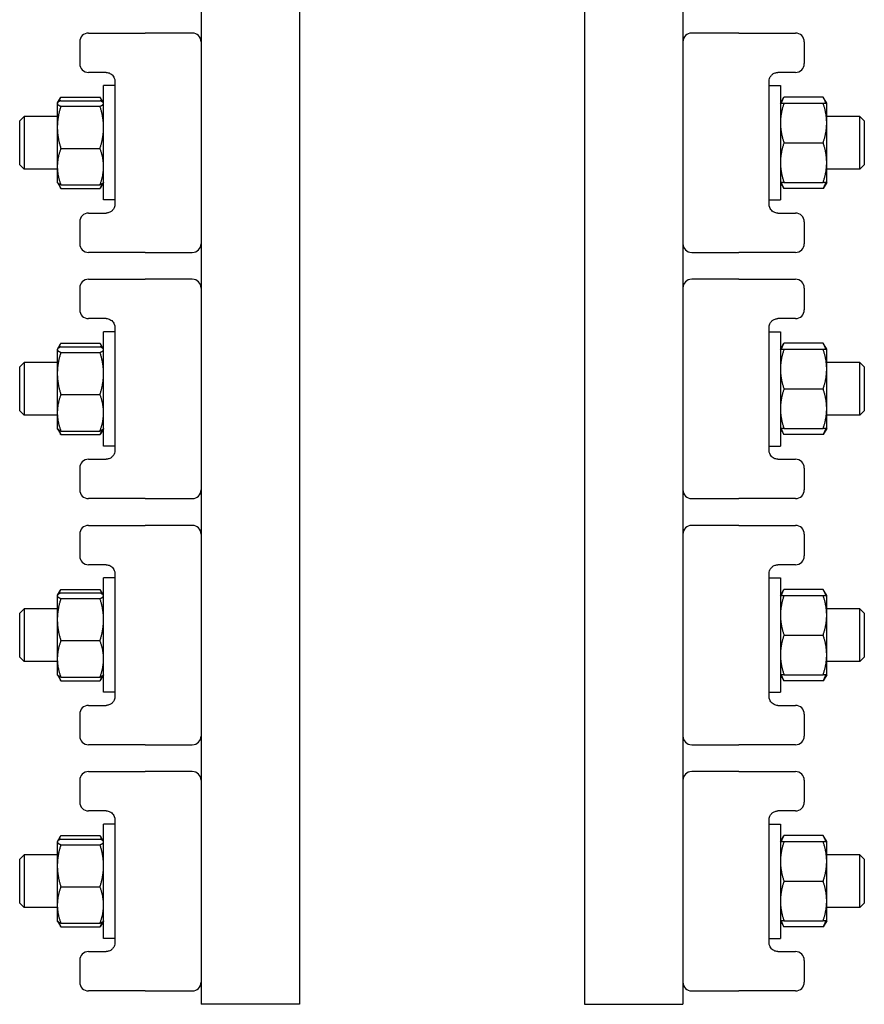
# Model space of a CAD drawing. Header units: inches. Extents: x 18 to 846, y -44 to 561.
# Tile 265 of 637: x 317.3 to 323.3, y 225.64 to 232.64. Entities that reach past the tile are written whole.
import ezdxf

# ---------------------------------------------------------------- set-up
doc = ezdxf.new("R2010")
doc.units = ezdxf.units.IN
doc.header["$LTSCALE"] = 24
doc.header["$MEASUREMENT"] = 0
doc.layers.add('Visible (ANSI)', color=7, linetype='Continuous', lineweight=30)

msp = doc.modelspace()

# ---------------------------------------------------------------- linework, layer by layer
at = {"layer": 'Visible (ANSI)'}
for p, q in [((318.59113, 239.644), (318.59113, 225.644)), ((319.29113, 239.644), (319.29113, 225.644)), ((321.31413, 239.644), (321.31413, 225.644)), ((322.01413, 239.644), (322.01413, 225.644)), ((317.79113, 232.549), (318.13838, 232.549)), ((318.13838, 232.549), (318.19386, 232.549)), ((318.52863, 232.549), (318.19386, 232.549)), ((322.41139, 232.549), (322.07663, 232.549)), ((322.41139, 232.549), (322.46687, 232.549)), ((322.46687, 232.549), (322.81413, 232.549)), ((317.72863, 232.4865), (317.72863, 232.3315)), ((322.87663, 232.4865), (322.87663, 232.3315)), ((317.91613, 232.269), (317.79113, 232.269)), ((322.81413, 232.269), (322.68913, 232.269)), ((317.97863, 232.2065), (317.97863, 231.3315)), ((322.62663, 231.3315), (322.62663, 232.2065)), ((317.89863, 231.3625), (317.89863, 232.1755)), ((317.97863, 232.1755), (317.89863, 232.1755)), ((322.62663, 232.1755), (322.70663, 232.1755)), ((322.70663, 232.1755), (322.70663, 231.3625)), ((317.56963, 232.0505), (317.57085, 232.05261)), ((317.56963, 232.0505), (317.56963, 232.04841)), ((317.57085, 232.05261), (317.59186, 232.08902)), ((317.59477, 232.09392), (317.87348, 232.09392)), ((317.59477, 232.0682), (317.87348, 232.0682)), ((317.89741, 232.05261), (317.87639, 232.08902)), ((317.89863, 232.0505), (317.89741, 232.05261)), ((322.70663, 232.0505), (322.73177, 232.09405)), ((323.01048, 232.09405), (322.73177, 232.09405)), ((322.73177, 232.0505), (323.01048, 232.0505)), ((323.03563, 232.0505), (323.01048, 232.09405)), ((323.03563, 231.90975), (323.03563, 232.0505)), ((317.56963, 232.04841), (317.56963, 231.87901)), ((317.59477, 232.02861), (317.87348, 232.02861)), ((317.30263, 231.92525), (317.33388, 231.9565)), ((317.30263, 231.61275), (317.30263, 231.92525)), ((317.33388, 231.9565), (317.33388, 231.5815)), ((317.56963, 231.9565), (317.33388, 231.9565)), ((323.27138, 231.9565), (323.03563, 231.9565)), ((323.27138, 231.5815), (323.27138, 231.9565)), ((323.30263, 231.92525), (323.27138, 231.9565)), ((323.30263, 231.92525), (323.30263, 231.61275)), ((317.56963, 231.87901), (317.56963, 231.59961)), ((323.03563, 231.62825), (323.03563, 231.90975)), ((317.59477, 231.72941), (317.87348, 231.72941)), ((322.73177, 231.769), (323.01048, 231.769)), ((317.30263, 231.61275), (317.33388, 231.5815)), ((317.56963, 231.5815), (317.33388, 231.5815)), ((317.56963, 231.59961), (317.56963, 231.4875)), ((323.03563, 231.4875), (323.03563, 231.62825)), ((323.27138, 231.5815), (323.03563, 231.5815)), ((323.30263, 231.61275), (323.27138, 231.5815)), ((317.56963, 231.4875), (317.57085, 231.48539)), ((317.57085, 231.48539), (317.59186, 231.44898)), ((317.59477, 231.4698), (317.87348, 231.4698)), ((317.59477, 231.44408), (317.87348, 231.44408)), ((317.89741, 231.48539), (317.87639, 231.44898)), ((317.89863, 231.4875), (317.89741, 231.48539)), ((322.70663, 231.4875), (322.73177, 231.44395)), ((322.73177, 231.4875), (323.01048, 231.4875)), ((323.01048, 231.44395), (322.73177, 231.44395)), ((323.03563, 231.4875), (323.01048, 231.44395)), ((317.97863, 231.3625), (317.89863, 231.3625)), ((322.62663, 231.3625), (322.70663, 231.3625)), ((317.79113, 231.269), (317.91613, 231.269)), ((322.68913, 231.269), (322.81413, 231.269)), ((317.72863, 231.2065), (317.72863, 231.0515)), ((322.87663, 231.2065), (322.87663, 231.0515)), ((318.13838, 230.989), (317.79113, 230.989)), ((318.19386, 230.989), (318.13838, 230.989)), ((318.19386, 230.989), (318.52863, 230.989)), ((322.07663, 230.989), (322.41139, 230.989)), ((322.46687, 230.989), (322.41139, 230.989)), ((322.81413, 230.989), (322.46687, 230.989)), ((317.79113, 230.799), (318.13838, 230.799)), ((318.13838, 230.799), (318.19386, 230.799)), ((318.52863, 230.799), (318.19386, 230.799)), ((322.41139, 230.799), (322.07663, 230.799)), ((322.41139, 230.799), (322.46687, 230.799)), ((322.46687, 230.799), (322.81413, 230.799)), ((317.72863, 230.7365), (317.72863, 230.5815)), ((322.87663, 230.7365), (322.87663, 230.5815)), ((317.91613, 230.519), (317.79113, 230.519)), ((322.81413, 230.519), (322.68913, 230.519)), ((317.97863, 230.4565), (317.97863, 229.5815)), ((322.62663, 229.5815), (322.62663, 230.4565)), ((317.89863, 229.6125), (317.89863, 230.4255)), ((317.97863, 230.4255), (317.89863, 230.4255)), ((322.62663, 230.4255), (322.70663, 230.4255)), ((322.70663, 230.4255), (322.70663, 229.6125)), ((317.56963, 230.3005), (317.57085, 230.30261)), ((317.56963, 230.3005), (317.56963, 230.29841)), ((317.57085, 230.30261), (317.59186, 230.33902)), ((317.59477, 230.34392), (317.87348, 230.34392)), ((317.59477, 230.3182), (317.87348, 230.3182)), ((317.89741, 230.30261), (317.87639, 230.33902)), ((317.89863, 230.3005), (317.89741, 230.30261)), ((322.70663, 230.3005), (322.73177, 230.34405)), ((323.01048, 230.34405), (322.73177, 230.34405)), ((322.73177, 230.3005), (323.01048, 230.3005)), ((323.03563, 230.3005), (323.01048, 230.34405)), ((323.03563, 230.15975), (323.03563, 230.3005)), ((317.56963, 230.29841), (317.56963, 230.12901)), ((317.59477, 230.27861), (317.87348, 230.27861)), ((317.30263, 230.17525), (317.33388, 230.2065)), ((317.30263, 229.86275), (317.30263, 230.17525)), ((317.33388, 230.2065), (317.33388, 229.8315)), ((317.56963, 230.2065), (317.33388, 230.2065)), ((323.27138, 230.2065), (323.03563, 230.2065)), ((323.27138, 229.8315), (323.27138, 230.2065)), ((323.30263, 230.17525), (323.27138, 230.2065)), ((323.30263, 230.17525), (323.30263, 229.86275)), ((317.56963, 230.12901), (317.56963, 229.84961)), ((323.03563, 229.87825), (323.03563, 230.15975)), ((317.59477, 229.97941), (317.87348, 229.97941)), ((322.73177, 230.019), (323.01048, 230.019)), ((317.30263, 229.86275), (317.33388, 229.8315)), ((317.56963, 229.8315), (317.33388, 229.8315)), ((317.56963, 229.84961), (317.56963, 229.7375)), ((323.03563, 229.7375), (323.03563, 229.87825)), ((323.27138, 229.8315), (323.03563, 229.8315)), ((323.30263, 229.86275), (323.27138, 229.8315)), ((317.56963, 229.7375), (317.57085, 229.73539)), ((317.57085, 229.73539), (317.59186, 229.69898)), ((317.59477, 229.7198), (317.87348, 229.7198)), ((317.59477, 229.69408), (317.87348, 229.69408)), ((317.89741, 229.73539), (317.87639, 229.69898)), ((317.89863, 229.7375), (317.89741, 229.73539)), ((322.70663, 229.7375), (322.73177, 229.69395)), ((322.73177, 229.7375), (323.01048, 229.7375)), ((323.01048, 229.69395), (322.73177, 229.69395)), ((323.03563, 229.7375), (323.01048, 229.69395)), ((317.97863, 229.6125), (317.89863, 229.6125)), ((322.62663, 229.6125), (322.70663, 229.6125)), ((317.79113, 229.519), (317.91613, 229.519)), ((322.68913, 229.519), (322.81413, 229.519)), ((317.72863, 229.4565), (317.72863, 229.3015)), ((322.87663, 229.4565), (322.87663, 229.3015)), ((318.13838, 229.239), (317.79113, 229.239)), ((318.19386, 229.239), (318.13838, 229.239)), ((318.19386, 229.239), (318.52863, 229.239)), ((322.07663, 229.239), (322.41139, 229.239)), ((322.46687, 229.239), (322.41139, 229.239)), ((322.81413, 229.239), (322.46687, 229.239)), ((317.79113, 229.049), (318.13838, 229.049)), ((318.13838, 229.049), (318.19386, 229.049)), ((318.52863, 229.049), (318.19386, 229.049)), ((322.41139, 229.049), (322.07663, 229.049)), ((322.41139, 229.049), (322.46687, 229.049)), ((322.46687, 229.049), (322.81413, 229.049)), ((317.72863, 228.9865), (317.72863, 228.8315)), ((322.87663, 228.9865), (322.87663, 228.8315)), ((317.91613, 228.769), (317.79113, 228.769)), ((322.81413, 228.769), (322.68913, 228.769)), ((317.97863, 228.7065), (317.97863, 227.8315)), ((322.62663, 227.8315), (322.62663, 228.7065)), ((317.89863, 227.8625), (317.89863, 228.6755)), ((317.97863, 228.6755), (317.89863, 228.6755)), ((322.62663, 228.6755), (322.70663, 228.6755)), ((322.70663, 228.6755), (322.70663, 227.8625)), ((317.56963, 228.5505), (317.57085, 228.55261)), ((317.56963, 228.5505), (317.56963, 228.54841)), ((317.57085, 228.55261), (317.59186, 228.58902)), ((317.59477, 228.59392), (317.87348, 228.59392)), ((317.59477, 228.5682), (317.87348, 228.5682)), ((317.89741, 228.55261), (317.87639, 228.58902)), ((317.89863, 228.5505), (317.89741, 228.55261)), ((322.70663, 228.5505), (322.73177, 228.59405)), ((323.01048, 228.59405), (322.73177, 228.59405)), ((322.73177, 228.5505), (323.01048, 228.5505)), ((323.03563, 228.5505), (323.01048, 228.59405)), ((323.03563, 228.40975), (323.03563, 228.5505)), ((317.56963, 228.54841), (317.56963, 228.37901)), ((317.59477, 228.52861), (317.87348, 228.52861)), ((317.30263, 228.42525), (317.33388, 228.4565)), ((317.30263, 228.11275), (317.30263, 228.42525)), ((317.33388, 228.4565), (317.33388, 228.0815)), ((317.56963, 228.4565), (317.33388, 228.4565)), ((323.27138, 228.4565), (323.03563, 228.4565)), ((323.27138, 228.0815), (323.27138, 228.4565)), ((323.30263, 228.42525), (323.27138, 228.4565)), ((323.30263, 228.42525), (323.30263, 228.11275)), ((317.56963, 228.37901), (317.56963, 228.09961)), ((323.03563, 228.12825), (323.03563, 228.40975)), ((317.59477, 228.22941), (317.87348, 228.22941)), ((322.73177, 228.269), (323.01048, 228.269)), ((317.30263, 228.11275), (317.33388, 228.0815)), ((317.56963, 228.0815), (317.33388, 228.0815)), ((317.56963, 228.09961), (317.56963, 227.9875)), ((323.03563, 227.9875), (323.03563, 228.12825)), ((323.27138, 228.0815), (323.03563, 228.0815)), ((323.30263, 228.11275), (323.27138, 228.0815)), ((317.56963, 227.9875), (317.57085, 227.98539)), ((317.57085, 227.98539), (317.59186, 227.94898)), ((317.59477, 227.9698), (317.87348, 227.9698)), ((317.59477, 227.94408), (317.87348, 227.94408)), ((317.89741, 227.98539), (317.87639, 227.94898)), ((317.89863, 227.9875), (317.89741, 227.98539)), ((322.70663, 227.9875), (322.73177, 227.94395)), ((322.73177, 227.9875), (323.01048, 227.9875)), ((323.01048, 227.94395), (322.73177, 227.94395)), ((323.03563, 227.9875), (323.01048, 227.94395)), ((317.97863, 227.8625), (317.89863, 227.8625)), ((322.62663, 227.8625), (322.70663, 227.8625)), ((317.79113, 227.769), (317.91613, 227.769)), ((322.68913, 227.769), (322.81413, 227.769)), ((317.72863, 227.7065), (317.72863, 227.5515)), ((322.87663, 227.7065), (322.87663, 227.5515)), ((318.13838, 227.489), (317.79113, 227.489)), ((318.19386, 227.489), (318.13838, 227.489)), ((318.19386, 227.489), (318.52863, 227.489)), ((322.07663, 227.489), (322.41139, 227.489)), ((322.46687, 227.489), (322.41139, 227.489)), ((322.81413, 227.489), (322.46687, 227.489)), ((317.79113, 227.299), (318.13838, 227.299)), ((318.13838, 227.299), (318.19386, 227.299)), ((318.52863, 227.299), (318.19386, 227.299)), ((322.41139, 227.299), (322.07663, 227.299)), ((322.41139, 227.299), (322.46687, 227.299)), ((322.46687, 227.299), (322.81413, 227.299)), ((317.72863, 227.2365), (317.72863, 227.0815)), ((322.87663, 227.2365), (322.87663, 227.0815)), ((317.91613, 227.019), (317.79113, 227.019)), ((322.81413, 227.019), (322.68913, 227.019)), ((317.97863, 226.9565), (317.97863, 226.0815)), ((322.62663, 226.0815), (322.62663, 226.9565)), ((317.89863, 226.1125), (317.89863, 226.9255)), ((317.97863, 226.9255), (317.89863, 226.9255)), ((322.62663, 226.9255), (322.70663, 226.9255)), ((322.70663, 226.9255), (322.70663, 226.1125)), ((317.56963, 226.8005), (317.57085, 226.80261)), ((317.56963, 226.8005), (317.56963, 226.79841)), ((317.57085, 226.80261), (317.59186, 226.83902)), ((317.59477, 226.84392), (317.87348, 226.84392)), ((317.59477, 226.8182), (317.87348, 226.8182)), ((317.89741, 226.80261), (317.87639, 226.83902)), ((317.89863, 226.8005), (317.89741, 226.80261)), ((322.70663, 226.8005), (322.73177, 226.84405)), ((323.01048, 226.84405), (322.73177, 226.84405)), ((322.73177, 226.8005), (323.01048, 226.8005)), ((323.03563, 226.8005), (323.01048, 226.84405)), ((323.03563, 226.65975), (323.03563, 226.8005)), ((317.56963, 226.79841), (317.56963, 226.62901)), ((317.59477, 226.77861), (317.87348, 226.77861)), ((317.30263, 226.67525), (317.33388, 226.7065)), ((317.30263, 226.36275), (317.30263, 226.67525)), ((317.33388, 226.7065), (317.33388, 226.3315)), ((317.56963, 226.7065), (317.33388, 226.7065)), ((323.27138, 226.7065), (323.03563, 226.7065)), ((323.27138, 226.3315), (323.27138, 226.7065)), ((323.30263, 226.67525), (323.27138, 226.7065)), ((323.30263, 226.67525), (323.30263, 226.36275)), ((317.56963, 226.62901), (317.56963, 226.34961)), ((323.03563, 226.37825), (323.03563, 226.65975)), ((317.59477, 226.47941), (317.87348, 226.47941)), ((322.73177, 226.519), (323.01048, 226.519)), ((317.30263, 226.36275), (317.33388, 226.3315)), ((317.56963, 226.3315), (317.33388, 226.3315)), ((317.56963, 226.34961), (317.56963, 226.2375)), ((323.03563, 226.2375), (323.03563, 226.37825)), ((323.27138, 226.3315), (323.03563, 226.3315)), ((323.30263, 226.36275), (323.27138, 226.3315)), ((317.56963, 226.2375), (317.57085, 226.23539)), ((317.57085, 226.23539), (317.59186, 226.19898)), ((317.59477, 226.2198), (317.87348, 226.2198)), ((317.59477, 226.19408), (317.87348, 226.19408)), ((317.89741, 226.23539), (317.87639, 226.19898)), ((317.89863, 226.2375), (317.89741, 226.23539)), ((322.70663, 226.2375), (322.73177, 226.19395)), ((322.73177, 226.2375), (323.01048, 226.2375)), ((323.01048, 226.19395), (322.73177, 226.19395)), ((323.03563, 226.2375), (323.01048, 226.19395)), ((317.97863, 226.1125), (317.89863, 226.1125)), ((322.62663, 226.1125), (322.70663, 226.1125)), ((317.79113, 226.019), (317.91613, 226.019)), ((322.68913, 226.019), (322.81413, 226.019)), ((317.72863, 225.9565), (317.72863, 225.8015)), ((322.87663, 225.9565), (322.87663, 225.8015)), ((318.13838, 225.739), (317.79113, 225.739)), ((318.19386, 225.739), (318.13838, 225.739)), ((318.19386, 225.739), (318.52863, 225.739)), ((322.07663, 225.739), (322.41139, 225.739)), ((322.46687, 225.739), (322.41139, 225.739)), ((322.81413, 225.739), (322.46687, 225.739)), ((319.29113, 225.644), (318.59113, 225.644)), ((321.31413, 225.644), (322.01413, 225.644))]:
    msp.add_line(p, q, dxfattribs=at)
for centre, start, end in [((317.79113, 232.4865), 90, 180), ((318.52863, 232.4865), 0, 90), ((322.07663, 232.4865), 90, 180), ((322.81413, 232.4865), 0, 90), ((317.79113, 232.3315), 180, 270), ((322.81413, 232.3315), 270, 0), ((317.79113, 231.2065), 90, 180), ((322.81413, 231.2065), 0, 90), ((317.79113, 231.0515), 180, 270), ((318.52863, 231.0515), 270, 0), ((322.07663, 231.0515), 180, 270), ((322.81413, 231.0515), 270, 0), ((317.79113, 230.7365), 90, 180), ((318.52863, 230.7365), 0, 90), ((322.07663, 230.7365), 90, 180), ((322.81413, 230.7365), 0, 90), ((317.79113, 230.5815), 180, 270), ((322.81413, 230.5815), 270, 0), ((317.79113, 229.4565), 90, 180), ((322.81413, 229.4565), 0, 90), ((317.79113, 229.3015), 180, 270), ((318.52863, 229.3015), 270, 0), ((322.07663, 229.3015), 180, 270), ((322.81413, 229.3015), 270, 0), ((317.79113, 228.9865), 90, 180), ((318.52863, 228.9865), 0, 90), ((322.07663, 228.9865), 90, 180), ((322.81413, 228.9865), 0, 90), ((317.79113, 228.8315), 180, 270), ((322.81413, 228.8315), 270, 0), ((317.79113, 227.7065), 90, 180), ((322.81413, 227.7065), 0, 90), ((317.79113, 227.5515), 180, 270), ((318.52863, 227.5515), 270, 0), ((322.07663, 227.5515), 180, 270), ((322.81413, 227.5515), 270, 0), ((317.79113, 227.2365), 90, 180), ((318.52863, 227.2365), 0, 90), ((322.07663, 227.2365), 90, 180), ((322.81413, 227.2365), 0, 90), ((317.79113, 227.0815), 180, 270), ((322.81413, 227.0815), 270, 0), ((317.79113, 225.9565), 90, 180), ((322.81413, 225.9565), 0, 90), ((317.79113, 225.8015), 180, 270), ((318.52863, 225.8015), 270, 0), ((322.07663, 225.8015), 180, 270), ((322.81413, 225.8015), 270, 0)]:
    msp.add_arc(centre, 0.0625, start, end, dxfattribs=at)
for points, knots in [([(317.91613, 232.269), (317.92093, 232.269), (317.926, 232.26845), (317.93955, 232.26508), (317.94837, 232.26107), (317.96389, 232.24798), (317.97064, 232.23915), (317.97721, 232.22159), (317.97863, 232.21406), (317.97863, 232.2065)], [0, 0, 0, 0, 0.12205237, 0.12205237, 0.31733615, 0.31733615, 0.49818613, 0.49818613, 0.61333736, 0.61333736, 0.61333736, 0.61333736]), ([(322.62663, 232.2065), (322.62663, 232.20997), (322.62692, 232.21344), (322.6284, 232.22227), (322.63003, 232.22751), (322.63504, 232.23857), (322.6388, 232.24408), (322.64752, 232.25362), (322.65255, 232.25752), (322.66483, 232.26468), (322.67215, 232.26706), (322.68253, 232.26875), (322.68588, 232.269), (322.68913, 232.269)], [0, 0, 0, 0, 0.05287288, 0.05287288, 0.1374695, 0.1374695, 0.2474451, 0.2474451, 0.36526508, 0.36526508, 0.53100521, 0.53100521, 0.613329, 0.613329, 0.613329, 0.613329]), ([(317.97863, 231.3315), (317.97863, 231.32803), (317.97834, 231.32456), (317.97686, 231.31573), (317.97523, 231.3105), (317.97021, 231.29944), (317.96645, 231.29392), (317.95773, 231.28438), (317.9527, 231.28048), (317.94042, 231.27332), (317.9331, 231.27094), (317.92272, 231.26925), (317.91937, 231.269), (317.91613, 231.269)], [0, 0, 0, 0, 0.05287288, 0.05287288, 0.1374695, 0.1374695, 0.2474451, 0.2474451, 0.36528945, 0.36528945, 0.53104907, 0.53104907, 0.613329, 0.613329, 0.613329, 0.613329]), ([(322.68913, 231.269), (322.68432, 231.269), (322.67926, 231.26955), (322.6657, 231.27293), (322.65687, 231.27694), (322.64135, 231.29004), (322.63461, 231.29887), (322.62804, 231.31642), (322.62663, 231.32395), (322.62663, 231.3315)], [0, 0, 0, 0, 0.12208473, 0.12208473, 0.31742031, 0.31742031, 0.4982594, 0.4982594, 0.61333736, 0.61333736, 0.61333736, 0.61333736]), ([(317.91613, 230.519), (317.92093, 230.519), (317.926, 230.51845), (317.93955, 230.51508), (317.94837, 230.51107), (317.96389, 230.49798), (317.97064, 230.48915), (317.97721, 230.47159), (317.97863, 230.46406), (317.97863, 230.4565)], [0, 0, 0, 0, 0.12205237, 0.12205237, 0.31733615, 0.31733615, 0.49818613, 0.49818613, 0.61333736, 0.61333736, 0.61333736, 0.61333736]), ([(322.62663, 230.4565), (322.62663, 230.45997), (322.62692, 230.46344), (322.6284, 230.47227), (322.63003, 230.47751), (322.63504, 230.48857), (322.6388, 230.49408), (322.64752, 230.50362), (322.65255, 230.50752), (322.66483, 230.51468), (322.67215, 230.51706), (322.68253, 230.51875), (322.68588, 230.519), (322.68913, 230.519)], [0, 0, 0, 0, 0.05287288, 0.05287288, 0.1374695, 0.1374695, 0.2474451, 0.2474451, 0.36526508, 0.36526508, 0.53100521, 0.53100521, 0.613329, 0.613329, 0.613329, 0.613329]), ([(317.97863, 229.5815), (317.97863, 229.57803), (317.97834, 229.57456), (317.97686, 229.56573), (317.97523, 229.5605), (317.97021, 229.54944), (317.96645, 229.54392), (317.95773, 229.53438), (317.9527, 229.53048), (317.94042, 229.52332), (317.9331, 229.52094), (317.92272, 229.51925), (317.91937, 229.519), (317.91613, 229.519)], [0, 0, 0, 0, 0.05287288, 0.05287288, 0.1374695, 0.1374695, 0.2474451, 0.2474451, 0.36528945, 0.36528945, 0.53104907, 0.53104907, 0.613329, 0.613329, 0.613329, 0.613329]), ([(322.68913, 229.519), (322.68432, 229.519), (322.67926, 229.51955), (322.6657, 229.52293), (322.65687, 229.52694), (322.64135, 229.54004), (322.63461, 229.54887), (322.62804, 229.56642), (322.62663, 229.57395), (322.62663, 229.5815)], [0, 0, 0, 0, 0.12208473, 0.12208473, 0.31742031, 0.31742031, 0.4982594, 0.4982594, 0.61333736, 0.61333736, 0.61333736, 0.61333736]), ([(317.91613, 228.769), (317.92093, 228.769), (317.926, 228.76845), (317.93955, 228.76508), (317.94837, 228.76107), (317.96389, 228.74798), (317.97064, 228.73915), (317.97721, 228.72159), (317.97863, 228.71406), (317.97863, 228.7065)], [0, 0, 0, 0, 0.12205237, 0.12205237, 0.31733615, 0.31733615, 0.49818613, 0.49818613, 0.61333736, 0.61333736, 0.61333736, 0.61333736]), ([(322.62663, 228.7065), (322.62663, 228.70997), (322.62692, 228.71344), (322.6284, 228.72227), (322.63003, 228.72751), (322.63504, 228.73857), (322.6388, 228.74408), (322.64752, 228.75362), (322.65255, 228.75752), (322.66483, 228.76468), (322.67215, 228.76706), (322.68253, 228.76875), (322.68588, 228.769), (322.68913, 228.769)], [0, 0, 0, 0, 0.05287288, 0.05287288, 0.1374695, 0.1374695, 0.2474451, 0.2474451, 0.36526508, 0.36526508, 0.53100521, 0.53100521, 0.613329, 0.613329, 0.613329, 0.613329]), ([(317.97863, 227.8315), (317.97863, 227.82803), (317.97834, 227.82456), (317.97686, 227.81573), (317.97523, 227.8105), (317.97021, 227.79944), (317.96645, 227.79392), (317.95773, 227.78438), (317.9527, 227.78048), (317.94042, 227.77332), (317.9331, 227.77094), (317.92272, 227.76925), (317.91937, 227.769), (317.91613, 227.769)], [0, 0, 0, 0, 0.05287288, 0.05287288, 0.1374695, 0.1374695, 0.2474451, 0.2474451, 0.36528945, 0.36528945, 0.53104907, 0.53104907, 0.613329, 0.613329, 0.613329, 0.613329]), ([(322.68913, 227.769), (322.68432, 227.769), (322.67926, 227.76955), (322.6657, 227.77293), (322.65687, 227.77694), (322.64135, 227.79004), (322.63461, 227.79887), (322.62804, 227.81642), (322.62663, 227.82395), (322.62663, 227.8315)], [0, 0, 0, 0, 0.12208473, 0.12208473, 0.31742031, 0.31742031, 0.4982594, 0.4982594, 0.61333736, 0.61333736, 0.61333736, 0.61333736]), ([(317.91613, 227.019), (317.92093, 227.019), (317.926, 227.01845), (317.93955, 227.01508), (317.94837, 227.01107), (317.96389, 226.99798), (317.97064, 226.98915), (317.97721, 226.97159), (317.97863, 226.96406), (317.97863, 226.9565)], [0, 0, 0, 0, 0.12205237, 0.12205237, 0.31733615, 0.31733615, 0.49818613, 0.49818613, 0.61333736, 0.61333736, 0.61333736, 0.61333736]), ([(322.62663, 226.9565), (322.62663, 226.95997), (322.62692, 226.96344), (322.6284, 226.97227), (322.63003, 226.97751), (322.63504, 226.98857), (322.6388, 226.99408), (322.64752, 227.00362), (322.65255, 227.00752), (322.66483, 227.01468), (322.67215, 227.01706), (322.68253, 227.01875), (322.68588, 227.019), (322.68913, 227.019)], [0, 0, 0, 0, 0.05287288, 0.05287288, 0.1374695, 0.1374695, 0.2474451, 0.2474451, 0.36526508, 0.36526508, 0.53100521, 0.53100521, 0.613329, 0.613329, 0.613329, 0.613329]), ([(317.97863, 226.0815), (317.97863, 226.07803), (317.97834, 226.07456), (317.97686, 226.06573), (317.97523, 226.0605), (317.97021, 226.04944), (317.96645, 226.04392), (317.95773, 226.03438), (317.9527, 226.03048), (317.94042, 226.02332), (317.9331, 226.02094), (317.92272, 226.01925), (317.91937, 226.019), (317.91613, 226.019)], [0, 0, 0, 0, 0.05287288, 0.05287288, 0.1374695, 0.1374695, 0.2474451, 0.2474451, 0.36528945, 0.36528945, 0.53104907, 0.53104907, 0.613329, 0.613329, 0.613329, 0.613329]), ([(322.68913, 226.019), (322.68432, 226.019), (322.67926, 226.01955), (322.6657, 226.02293), (322.65687, 226.02694), (322.64135, 226.04004), (322.63461, 226.04887), (322.62804, 226.06642), (322.62663, 226.07395), (322.62663, 226.0815)], [0, 0, 0, 0, 0.12208473, 0.12208473, 0.31742031, 0.31742031, 0.4982594, 0.4982594, 0.61333736, 0.61333736, 0.61333736, 0.61333736])]:
    msp.add_open_spline(points, degree=3, knots=knots, dxfattribs=at)
for points, weights in [([(317.59477, 232.0682), (317.56963, 232.05759), (317.56963, 232.04841)], [1, 1.0379548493, 1]), ([(317.59477, 232.09392), (317.58378, 232.07581), (317.5777, 232.05935)], [1, 1.01624676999, 1.01858451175]), ([(317.89055, 232.05935), (317.88448, 232.07581), (317.87348, 232.09392)], [1.01858451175, 1.01624676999, 1]), ([(317.89863, 232.04841), (317.89863, 232.05759), (317.87348, 232.0682)], [1, 1.0379548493, 1]), ([(322.70663, 232.0505), (322.70663, 232.0505), (322.73177, 232.0505)], [1, 1.0379548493, 1]), ([(322.73177, 232.0505), (322.70663, 231.97507), (322.70663, 231.90975)], [1, 1.0379548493, 1]), ([(322.73177, 232.09405), (322.71851, 232.07109), (322.71236, 232.0505)], [1, 1.01965956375, 1.01895290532]), ([(323.02989, 232.0505), (323.02374, 232.07109), (323.01048, 232.09405)], [1.01895290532, 1.01965956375, 1]), ([(323.01048, 232.0505), (323.03563, 232.0505), (323.03563, 232.0505)], [1, 1.0379548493, 1]), ([(323.03563, 231.90975), (323.03563, 231.97507), (323.01048, 232.0505)], [1, 1.0379548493, 1]), ([(317.56963, 232.04841), (317.56963, 232.03922), (317.59477, 232.02861)], [1, 1.0379548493, 1]), ([(317.59477, 232.02861), (317.56963, 231.94844), (317.56963, 231.87901)], [1, 1.0379548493, 1]), ([(317.87348, 232.02861), (317.89863, 232.03922), (317.89863, 232.04841)], [1, 1.0379548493, 1]), ([(317.89863, 231.87901), (317.89863, 231.94844), (317.87348, 232.02861)], [1, 1.0379548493, 1]), ([(317.56963, 231.87901), (317.56963, 231.80958), (317.59477, 231.72941)], [1, 1.0379548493, 1]), ([(317.87348, 231.72941), (317.89863, 231.80958), (317.89863, 231.87901)], [1, 1.0379548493, 1]), ([(322.70663, 231.90975), (322.70663, 231.84443), (322.73177, 231.769)], [1, 1.0379548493, 1]), ([(323.01048, 231.769), (323.03563, 231.84443), (323.03563, 231.90975)], [1, 1.0379548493, 1]), ([(317.59477, 231.72941), (317.56963, 231.65985), (317.56963, 231.59961)], [1, 1.0379548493, 1]), ([(317.89863, 231.59961), (317.89863, 231.65985), (317.87348, 231.72941)], [1, 1.0379548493, 1]), ([(322.73177, 231.769), (322.70663, 231.69357), (322.70663, 231.62825)], [1, 1.0379548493, 1]), ([(323.03563, 231.62825), (323.03563, 231.69357), (323.01048, 231.769)], [1, 1.0379548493, 1]), ([(317.56963, 231.59961), (317.56963, 231.53936), (317.59477, 231.4698)], [1, 1.0379548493, 1]), ([(317.87348, 231.4698), (317.89863, 231.53936), (317.89863, 231.59961)], [1, 1.0379548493, 1]), ([(322.70663, 231.62825), (322.70663, 231.56293), (322.73177, 231.4875)], [1, 1.0379548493, 1]), ([(323.01048, 231.4875), (323.03563, 231.56293), (323.03563, 231.62825)], [1, 1.0379548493, 1]), ([(317.59477, 231.4698), (317.57504, 231.47813), (317.57085, 231.48539)], [1, 1.02954253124, 1.01309562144]), ([(317.5793, 231.47759), (317.58514, 231.46156), (317.59477, 231.44408)], [1.01777583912, 1.01420217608, 1]), ([(317.59477, 231.44408), (317.59327, 231.44655), (317.59186, 231.44898)], [1, 1.00218611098, 1.00412039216]), ([(317.89741, 231.48539), (317.89321, 231.47813), (317.87348, 231.4698)], [1.01309562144, 1.02954253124, 1]), ([(317.87348, 231.44408), (317.88311, 231.46156), (317.88895, 231.47759)], [1, 1.01420217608, 1.01777583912]), ([(317.87639, 231.44898), (317.87498, 231.44655), (317.87348, 231.44408)], [1.00412039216, 1.00218611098, 1]), ([(322.73177, 231.4875), (322.70663, 231.4875), (322.70663, 231.4875)], [1, 1.0379548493, 1]), ([(322.71236, 231.4875), (322.71851, 231.46692), (322.73177, 231.44395)], [1.01895290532, 1.01965956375, 1]), ([(323.03563, 231.4875), (323.03563, 231.4875), (323.01048, 231.4875)], [1, 1.0379548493, 1]), ([(323.01048, 231.44395), (323.02374, 231.46692), (323.02989, 231.4875)], [1, 1.01965956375, 1.01895290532]), ([(317.59477, 230.3182), (317.56963, 230.30759), (317.56963, 230.29841)], [1, 1.0379548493, 1]), ([(317.59477, 230.34392), (317.58378, 230.32581), (317.5777, 230.30935)], [1, 1.01624676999, 1.01858451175]), ([(317.89055, 230.30935), (317.88448, 230.32581), (317.87348, 230.34392)], [1.01858451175, 1.01624676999, 1]), ([(317.89863, 230.29841), (317.89863, 230.30759), (317.87348, 230.3182)], [1, 1.0379548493, 1]), ([(322.70663, 230.3005), (322.70663, 230.3005), (322.73177, 230.3005)], [1, 1.0379548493, 1]), ([(322.73177, 230.3005), (322.70663, 230.22507), (322.70663, 230.15975)], [1, 1.0379548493, 1]), ([(322.73177, 230.34405), (322.71851, 230.32109), (322.71236, 230.3005)], [1, 1.01965956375, 1.01895290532]), ([(323.02989, 230.3005), (323.02374, 230.32109), (323.01048, 230.34405)], [1.01895290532, 1.01965956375, 1]), ([(323.01048, 230.3005), (323.03563, 230.3005), (323.03563, 230.3005)], [1, 1.0379548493, 1]), ([(323.03563, 230.15975), (323.03563, 230.22507), (323.01048, 230.3005)], [1, 1.0379548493, 1]), ([(317.56963, 230.29841), (317.56963, 230.28922), (317.59477, 230.27861)], [1, 1.0379548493, 1]), ([(317.59477, 230.27861), (317.56963, 230.19844), (317.56963, 230.12901)], [1, 1.0379548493, 1]), ([(317.87348, 230.27861), (317.89863, 230.28922), (317.89863, 230.29841)], [1, 1.0379548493, 1]), ([(317.89863, 230.12901), (317.89863, 230.19844), (317.87348, 230.27861)], [1, 1.0379548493, 1]), ([(317.56963, 230.12901), (317.56963, 230.05958), (317.59477, 229.97941)], [1, 1.0379548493, 1]), ([(317.87348, 229.97941), (317.89863, 230.05958), (317.89863, 230.12901)], [1, 1.0379548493, 1]), ([(322.70663, 230.15975), (322.70663, 230.09443), (322.73177, 230.019)], [1, 1.0379548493, 1]), ([(323.01048, 230.019), (323.03563, 230.09443), (323.03563, 230.15975)], [1, 1.0379548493, 1]), ([(317.59477, 229.97941), (317.56963, 229.90985), (317.56963, 229.84961)], [1, 1.0379548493, 1]), ([(317.89863, 229.84961), (317.89863, 229.90985), (317.87348, 229.97941)], [1, 1.0379548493, 1]), ([(322.73177, 230.019), (322.70663, 229.94357), (322.70663, 229.87825)], [1, 1.0379548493, 1]), ([(323.03563, 229.87825), (323.03563, 229.94357), (323.01048, 230.019)], [1, 1.0379548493, 1]), ([(317.56963, 229.84961), (317.56963, 229.78936), (317.59477, 229.7198)], [1, 1.0379548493, 1]), ([(317.87348, 229.7198), (317.89863, 229.78936), (317.89863, 229.84961)], [1, 1.0379548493, 1]), ([(322.70663, 229.87825), (322.70663, 229.81293), (322.73177, 229.7375)], [1, 1.0379548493, 1]), ([(323.01048, 229.7375), (323.03563, 229.81293), (323.03563, 229.87825)], [1, 1.0379548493, 1]), ([(317.59477, 229.7198), (317.57504, 229.72813), (317.57085, 229.73539)], [1, 1.02954253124, 1.01309562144]), ([(317.5793, 229.72759), (317.58514, 229.71156), (317.59477, 229.69408)], [1.01777583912, 1.01420217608, 1]), ([(317.59477, 229.69408), (317.59327, 229.69655), (317.59186, 229.69898)], [1, 1.00218611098, 1.00412039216]), ([(317.89741, 229.73539), (317.89321, 229.72813), (317.87348, 229.7198)], [1.01309562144, 1.02954253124, 1]), ([(317.87348, 229.69408), (317.88311, 229.71156), (317.88895, 229.72759)], [1, 1.01420217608, 1.01777583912]), ([(317.87639, 229.69898), (317.87498, 229.69655), (317.87348, 229.69408)], [1.00412039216, 1.00218611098, 1]), ([(322.73177, 229.7375), (322.70663, 229.7375), (322.70663, 229.7375)], [1, 1.0379548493, 1]), ([(322.71236, 229.7375), (322.71851, 229.71692), (322.73177, 229.69395)], [1.01895290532, 1.01965956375, 1]), ([(323.03563, 229.7375), (323.03563, 229.7375), (323.01048, 229.7375)], [1, 1.0379548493, 1]), ([(323.01048, 229.69395), (323.02374, 229.71692), (323.02989, 229.7375)], [1, 1.01965956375, 1.01895290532]), ([(317.59477, 228.5682), (317.56963, 228.55759), (317.56963, 228.54841)], [1, 1.0379548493, 1]), ([(317.59477, 228.59392), (317.58378, 228.57581), (317.5777, 228.55935)], [1, 1.01624676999, 1.01858451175]), ([(317.89055, 228.55935), (317.88448, 228.57581), (317.87348, 228.59392)], [1.01858451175, 1.01624676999, 1]), ([(317.89863, 228.54841), (317.89863, 228.55759), (317.87348, 228.5682)], [1, 1.0379548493, 1]), ([(322.70663, 228.5505), (322.70663, 228.5505), (322.73177, 228.5505)], [1, 1.0379548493, 1]), ([(322.73177, 228.5505), (322.70663, 228.47507), (322.70663, 228.40975)], [1, 1.0379548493, 1]), ([(322.73177, 228.59405), (322.71851, 228.57109), (322.71236, 228.5505)], [1, 1.01965956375, 1.01895290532]), ([(323.02989, 228.5505), (323.02374, 228.57109), (323.01048, 228.59405)], [1.01895290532, 1.01965956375, 1]), ([(323.01048, 228.5505), (323.03563, 228.5505), (323.03563, 228.5505)], [1, 1.0379548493, 1]), ([(323.03563, 228.40975), (323.03563, 228.47507), (323.01048, 228.5505)], [1, 1.0379548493, 1]), ([(317.56963, 228.54841), (317.56963, 228.53922), (317.59477, 228.52861)], [1, 1.0379548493, 1]), ([(317.59477, 228.52861), (317.56963, 228.44844), (317.56963, 228.37901)], [1, 1.0379548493, 1]), ([(317.87348, 228.52861), (317.89863, 228.53922), (317.89863, 228.54841)], [1, 1.0379548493, 1]), ([(317.89863, 228.37901), (317.89863, 228.44844), (317.87348, 228.52861)], [1, 1.0379548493, 1]), ([(317.56963, 228.37901), (317.56963, 228.30958), (317.59477, 228.22941)], [1, 1.0379548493, 1]), ([(317.87348, 228.22941), (317.89863, 228.30958), (317.89863, 228.37901)], [1, 1.0379548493, 1]), ([(322.70663, 228.40975), (322.70663, 228.34443), (322.73177, 228.269)], [1, 1.0379548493, 1]), ([(323.01048, 228.269), (323.03563, 228.34443), (323.03563, 228.40975)], [1, 1.0379548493, 1]), ([(317.59477, 228.22941), (317.56963, 228.15985), (317.56963, 228.09961)], [1, 1.0379548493, 1]), ([(317.89863, 228.09961), (317.89863, 228.15985), (317.87348, 228.22941)], [1, 1.0379548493, 1]), ([(322.73177, 228.269), (322.70663, 228.19357), (322.70663, 228.12825)], [1, 1.0379548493, 1]), ([(323.03563, 228.12825), (323.03563, 228.19357), (323.01048, 228.269)], [1, 1.0379548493, 1]), ([(317.56963, 228.09961), (317.56963, 228.03936), (317.59477, 227.9698)], [1, 1.0379548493, 1]), ([(317.87348, 227.9698), (317.89863, 228.03936), (317.89863, 228.09961)], [1, 1.0379548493, 1]), ([(322.70663, 228.12825), (322.70663, 228.06293), (322.73177, 227.9875)], [1, 1.0379548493, 1]), ([(323.01048, 227.9875), (323.03563, 228.06293), (323.03563, 228.12825)], [1, 1.0379548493, 1]), ([(317.59477, 227.9698), (317.57504, 227.97813), (317.57085, 227.98539)], [1, 1.02954253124, 1.01309562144]), ([(317.5793, 227.97759), (317.58514, 227.96156), (317.59477, 227.94408)], [1.01777583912, 1.01420217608, 1]), ([(317.59477, 227.94408), (317.59327, 227.94655), (317.59186, 227.94898)], [1, 1.00218611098, 1.00412039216]), ([(317.89741, 227.98539), (317.89321, 227.97813), (317.87348, 227.9698)], [1.01309562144, 1.02954253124, 1]), ([(317.87348, 227.94408), (317.88311, 227.96156), (317.88895, 227.97759)], [1, 1.01420217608, 1.01777583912]), ([(317.87639, 227.94898), (317.87498, 227.94655), (317.87348, 227.94408)], [1.00412039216, 1.00218611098, 1]), ([(322.73177, 227.9875), (322.70663, 227.9875), (322.70663, 227.9875)], [1, 1.0379548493, 1]), ([(322.71236, 227.9875), (322.71851, 227.96692), (322.73177, 227.94395)], [1.01895290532, 1.01965956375, 1]), ([(323.03563, 227.9875), (323.03563, 227.9875), (323.01048, 227.9875)], [1, 1.0379548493, 1]), ([(323.01048, 227.94395), (323.02374, 227.96692), (323.02989, 227.9875)], [1, 1.01965956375, 1.01895290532]), ([(317.59477, 226.8182), (317.56963, 226.80759), (317.56963, 226.79841)], [1, 1.0379548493, 1]), ([(317.59477, 226.84392), (317.58378, 226.82581), (317.5777, 226.80935)], [1, 1.01624676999, 1.01858451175]), ([(317.89055, 226.80935), (317.88448, 226.82581), (317.87348, 226.84392)], [1.01858451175, 1.01624676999, 1]), ([(317.89863, 226.79841), (317.89863, 226.80759), (317.87348, 226.8182)], [1, 1.0379548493, 1]), ([(322.70663, 226.8005), (322.70663, 226.8005), (322.73177, 226.8005)], [1, 1.0379548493, 1]), ([(322.73177, 226.8005), (322.70663, 226.72507), (322.70663, 226.65975)], [1, 1.0379548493, 1]), ([(322.73177, 226.84405), (322.71851, 226.82109), (322.71236, 226.8005)], [1, 1.01965956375, 1.01895290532]), ([(323.02989, 226.8005), (323.02374, 226.82109), (323.01048, 226.84405)], [1.01895290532, 1.01965956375, 1]), ([(323.01048, 226.8005), (323.03563, 226.8005), (323.03563, 226.8005)], [1, 1.0379548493, 1]), ([(323.03563, 226.65975), (323.03563, 226.72507), (323.01048, 226.8005)], [1, 1.0379548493, 1]), ([(317.56963, 226.79841), (317.56963, 226.78922), (317.59477, 226.77861)], [1, 1.0379548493, 1]), ([(317.59477, 226.77861), (317.56963, 226.69844), (317.56963, 226.62901)], [1, 1.0379548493, 1]), ([(317.87348, 226.77861), (317.89863, 226.78922), (317.89863, 226.79841)], [1, 1.0379548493, 1]), ([(317.89863, 226.62901), (317.89863, 226.69844), (317.87348, 226.77861)], [1, 1.0379548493, 1]), ([(317.56963, 226.62901), (317.56963, 226.55958), (317.59477, 226.47941)], [1, 1.0379548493, 1]), ([(317.87348, 226.47941), (317.89863, 226.55958), (317.89863, 226.62901)], [1, 1.0379548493, 1]), ([(322.70663, 226.65975), (322.70663, 226.59443), (322.73177, 226.519)], [1, 1.0379548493, 1]), ([(323.01048, 226.519), (323.03563, 226.59443), (323.03563, 226.65975)], [1, 1.0379548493, 1]), ([(317.59477, 226.47941), (317.56963, 226.40985), (317.56963, 226.34961)], [1, 1.0379548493, 1]), ([(317.89863, 226.34961), (317.89863, 226.40985), (317.87348, 226.47941)], [1, 1.0379548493, 1]), ([(322.73177, 226.519), (322.70663, 226.44357), (322.70663, 226.37825)], [1, 1.0379548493, 1]), ([(323.03563, 226.37825), (323.03563, 226.44357), (323.01048, 226.519)], [1, 1.0379548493, 1]), ([(317.56963, 226.34961), (317.56963, 226.28936), (317.59477, 226.2198)], [1, 1.0379548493, 1]), ([(317.87348, 226.2198), (317.89863, 226.28936), (317.89863, 226.34961)], [1, 1.0379548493, 1]), ([(322.70663, 226.37825), (322.70663, 226.31293), (322.73177, 226.2375)], [1, 1.0379548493, 1]), ([(323.01048, 226.2375), (323.03563, 226.31293), (323.03563, 226.37825)], [1, 1.0379548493, 1]), ([(317.59477, 226.2198), (317.57504, 226.22813), (317.57085, 226.23539)], [1, 1.02954253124, 1.01309562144]), ([(317.5793, 226.22759), (317.58514, 226.21156), (317.59477, 226.19408)], [1.01777583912, 1.01420217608, 1]), ([(317.59477, 226.19408), (317.59327, 226.19655), (317.59186, 226.19898)], [1, 1.00218611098, 1.00412039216]), ([(317.89741, 226.23539), (317.89321, 226.22813), (317.87348, 226.2198)], [1.01309562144, 1.02954253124, 1]), ([(317.87348, 226.19408), (317.88311, 226.21156), (317.88895, 226.22759)], [1, 1.01420217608, 1.01777583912]), ([(317.87639, 226.19898), (317.87498, 226.19655), (317.87348, 226.19408)], [1.00412039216, 1.00218611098, 1]), ([(322.73177, 226.2375), (322.70663, 226.2375), (322.70663, 226.2375)], [1, 1.0379548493, 1]), ([(322.71236, 226.2375), (322.71851, 226.21692), (322.73177, 226.19395)], [1.01895290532, 1.01965956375, 1]), ([(323.03563, 226.2375), (323.03563, 226.2375), (323.01048, 226.2375)], [1, 1.0379548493, 1]), ([(323.01048, 226.19395), (323.02374, 226.21692), (323.02989, 226.2375)], [1, 1.01965956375, 1.01895290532])]:
    msp.add_rational_spline(points, weights, degree=2, dxfattribs=at)

doc.saveas('drawing.dxf')
